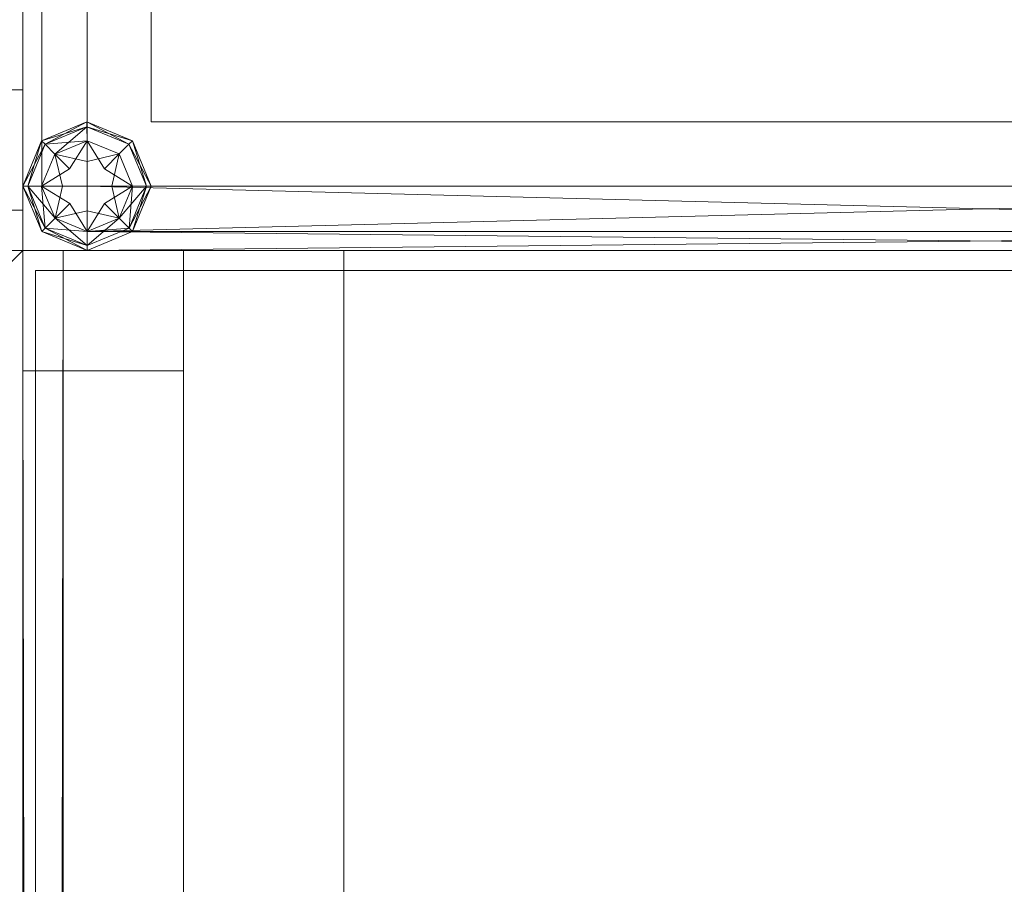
# Model space of a CAD drawing. Header units: inches. Extents: x 813 to 1305, y 19 to 194.
# Tile 674 of 875: x 1301.44 to 1302.97, y 102.74 to 104.09. Entities that reach past the tile are written whole.
import ezdxf

# ---------------------------------------------------------------- set-up
doc = ezdxf.new("R2010")
doc.units = ezdxf.units.IN
doc.header["$MEASUREMENT"] = 0
for name, color, linetype, true_color in [('CET color Grey19', 7, 'Continuous', 0x2f2e34), ('CET color Grey2', 7, 'Continuous', 0x060606), ('CET color Grey98', 7, 'Continuous', 0xfafafa)]:
    doc.layers.add(name, color=color, linetype=linetype, true_color=true_color)
doc.layers.add('CET Default', color=7, linetype='Continuous')

# ---------------------------------------------------------------- blocks, each defined once
blk = doc.blocks.new('*C155')
at = {"layer": 'CET color Grey98', "linetype": 'Continuous', "lineweight": 0}
for points, invisible_edges in [([(0.1181, -0.1181, 29), (84, 0, 28.8819), (0, 0, 28.8819), (0.1181, -0.1181, 29)], 9), ([(0, 0, 28.8819), (84, 0, 28.8819), (84, 0, 27.8681), (0, 0, 28.8819)], 4), ([(0, 0, 28.8819), (84, 0, 27.8681), (0, 0, 27.8681), (0, 0, 28.8819)], 9), ([(0, 0, 27.8681), (84, 0, 27.8681), (83.8819, -0.1181, 27.75), (0, 0, 27.8681)], 4), ([(0.1181, -0.1181, 29), (83.8819, -0.1181, 29), (84, 0, 28.8819), (0.1181, -0.1181, 29)], 4), ([(83.8819, -0.1181, 29), (84, -23.913, 28.8819), (84, 0, 28.8819), (83.8819, -0.1181, 29)], 9), ([(84, 0, 27.8681), (84, -23.913, 27.8681), (83.8819, -23.913, 27.75), (84, 0, 27.8681)], 4), ([(84, 0, 27.8681), (83.8819, -23.913, 27.75), (83.8819, -0.1181, 27.75), (84, 0, 27.8681)], 9), ([(84, 0, 28.8819), (84, -23.913, 28.8819), (84, -23.913, 27.8681), (84, 0, 28.8819)], 4), ([(84, 0, 28.8819), (84, -23.913, 27.8681), (84, 0, 27.8681), (84, 0, 28.8819)], 9), ([(83.8819, -0.1181, 29), (83.8819, -23.913, 29), (84, -23.913, 28.8819), (83.8819, -0.1181, 29)], 4)]:
    blk.add_3dface(points, dxfattribs=dict(at, invisible_edges=invisible_edges))
blk = doc.blocks.new('*C156')
at = {"layer": 'CET Default', "linetype": 'Continuous', "lineweight": 0, "rotation": 359.9999999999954}
blk.add_blockref('*C155', (418.7222, 916.8549), dxfattribs=at)
blk = doc.blocks.new('*C176')
at = {"layer": 'CET color Grey98', "linetype": 'Continuous', "lineweight": 0}
for points, invisible_edges in [([(0, 0.0625, 0.93), (42, 0.0625, 0.93), (42, 0.25, 0.93), (0, 0.0625, 0.93)], 4), ([(0, 0.0625, 0.93), (42, 0.25, 0.93), (0, 0.25, 0.93), (0, 0.0625, 0.93)], 9), ([(0, 0.25, 0.93), (42, 0.25, 0.93), (42, 0.25, 0.5), (0, 0.25, 0.93)], 4), ([(0, 0.25, 0.93), (42, 0.25, 0.5), (0, 0.25, 0.5), (0, 0.25, 0.93)], 9), ([(0, 0.25, 0.5), (42, 0.25, 0.5), (42, 0.0625, 0.5), (0, 0.25, 0.5)], 4), ([(0, 0.25, 0.5), (42, 0.0625, 0.5), (0, 0.0625, 0.5), (0, 0.25, 0.5)], 9), ([(0, 0, 0.8675), (42, 0, 0.8675), (42, 0.0625, 0.93), (0, 0, 0.8675)], 4), ([(0, 0, 0.8675), (42, 0.0625, 0.93), (0, 0.0625, 0.93), (0, 0, 0.8675)], 9), ([(0, 0.0625, 0.5), (42, 0.0625, 0.5), (42, 0, 0.5625), (0, 0.0625, 0.5)], 4), ([(0, 0.0625, 0.5), (42, 0, 0.5625), (0, 0, 0.5625), (0, 0.0625, 0.5)], 9), ([(0, 0, 0.5625), (42, 0, 0.5625), (42, 0, 0.8675), (0, 0, 0.5625)], 4), ([(0, 0, 0.5625), (42, 0, 0.8675), (0, 0, 0.8675), (0, 0, 0.5625)], 9)]:
    blk.add_3dface(points, dxfattribs=dict(at, invisible_edges=invisible_edges))
blk = doc.blocks.new('*C173')
at = {"layer": 'CET Default', "linetype": 'Continuous', "lineweight": 0, "rotation": 359.9999999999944}
blk.add_blockref('*C176', (460.7222, 916.8549), dxfattribs=at)
blk = doc.blocks.new('*C301')
at = {"layer": 'CET color Grey2', "linetype": 'Continuous', "lineweight": 0}
for points, invisible_edges in [([(42, 2.5, 0.5), (40, 2.5, 0.5), (40, 2.5, 49.4213), (42, 2.5, 0.5)], 4), ([(42, 2.5, 0.5), (40, 2.5, 49.4213), (42, 2.5, 49.4213), (42, 2.5, 0.5)], 9), ([(40, 2.5, 0.5), (42, 2.5, 0.5), (42, 0.5, 0.5), (40, 2.5, 0.5)], 4), ([(40, 2.5, 0.5), (42, 0.5, 0.5), (40, 0.5, 0.5), (40, 2.5, 0.5)], 9), ([(40, 0.5, 49.4213), (42, 0.5, 49.4213), (42, 2.5, 49.4213), (40, 0.5, 49.4213)], 4), ([(40, 0.5, 49.4213), (42, 2.5, 49.4213), (40, 2.5, 49.4213), (40, 0.5, 49.4213)], 9), ([(42, 0.5, 0.5), (42, 2.5, 0.5), (42, 2.5, 49.4213), (42, 0.5, 0.5)], 4), ([(42, 0.5, 0.5), (42, 2.5, 49.4213), (42, 0.5, 49.4213), (42, 0.5, 0.5)], 9)]:
    blk.add_3dface(points, dxfattribs=dict(at, invisible_edges=invisible_edges))
at = {"layer": 'CET color Grey98', "linetype": 'Continuous', "lineweight": 0}
for points, invisible_edges in [([(42, 3, 0.5625), (0, 3, 0.5625), (0, 3, 0.8675), (42, 3, 0.5625)], 4), ([(42, 3, 0.5625), (0, 3, 0.8675), (42, 3, 0.8675), (42, 3, 0.5625)], 9), ([(42, 3, 0.8675), (0, 3, 0.8675), (0, 2.9375, 0.93), (42, 3, 0.8675)], 4), ([(42, 3, 0.8675), (0, 2.9375, 0.93), (42, 2.9375, 0.93), (42, 3, 0.8675)], 9), ([(41.8125, 3, 1.1525), (0.1875, 3, 32.9025), (41.8125, 3, 32.9025), (41.8125, 3, 1.1525)], 9), ([(41.8125, 3, 1.1525), (0.1875, 3, 1.1525), (0.1875, 3, 32.9025), (41.8125, 3, 1.1525)], 4), ([(41.8125, 3, 33.1525), (0.1875, 3, 48.9025), (41.8125, 3, 48.9025), (41.8125, 3, 33.1525)], 9), ([(41.8125, 3, 33.1525), (0.1875, 3, 33.1525), (0.1875, 3, 48.9025), (41.8125, 3, 33.1525)], 4), ([(41.8125, 2.75, 1.09), (41.8125, 3, 32.9025), (41.8125, 2.9375, 32.965), (41.8125, 2.75, 1.09)], 13), ([(41.8125, 2.75, 1.09), (41.8125, 3, 1.1525), (41.8125, 3, 32.9025), (41.8125, 2.75, 1.09)], 13), ([(41.8125, 2.75, 1.09), (41.8125, 2.9375, 1.09), (41.8125, 3, 1.1525), (41.8125, 2.75, 1.09)], 4), ([(41.8125, 2.75, 33.09), (41.8125, 3, 48.9025), (41.8125, 2.9375, 48.965), (41.8125, 2.75, 33.09)], 13), ([(41.8125, 2.75, 33.09), (41.8125, 3, 33.1525), (41.8125, 3, 48.9025), (41.8125, 2.75, 33.09)], 13), ([(41.8125, 2.75, 33.09), (41.8125, 2.9375, 33.09), (41.8125, 3, 33.1525), (41.8125, 2.75, 33.09)], 4), ([(-41.9687, 0.0197, 49.5), (41.9688, 0.0197, 49.5), (41.9688, 2.9803, 49.5), (-41.9687, 0.0197, 49.5)], 4), ([(-41.9687, 0.0197, 49.5), (41.9688, 2.9803, 49.5), (-41.9687, 2.9803, 49.5), (-41.9687, 0.0197, 49.5)], 9), ([(-41.9687, 2.9803, 49.5), (41.9688, 2.9803, 49.5), (41.9688, 2.9803, 49.25), (-41.9687, 2.9803, 49.5)], 4), ([(-41.9687, 2.9803, 49.5), (41.9688, 2.9803, 49.25), (-41.9687, 2.9803, 49.25), (-41.9687, 2.9803, 49.5)], 9), ([(-41.9687, 2.9803, 49.25), (41.9688, 2.9803, 49.25), (41.9688, 0.0197, 49.25), (-41.9687, 2.9803, 49.25)], 4), ([(-41.9687, 2.9803, 49.25), (41.9688, 0.0197, 49.25), (-41.9687, 0.0197, 49.25), (-41.9687, 2.9803, 49.25)], 9), ([(42, 2.9375, 0.93), (0, 2.9375, 0.93), (0, 2.75, 0.93), (42, 2.9375, 0.93)], 4), ([(42, 2.9375, 0.93), (0, 2.75, 0.93), (42, 2.75, 0.93), (42, 2.9375, 0.93)], 9), ([(42, 2.75, 0.5), (0, 2.75, 0.5), (0, 2.9375, 0.5), (42, 2.75, 0.5)], 4), ([(42, 2.75, 0.5), (0, 2.9375, 0.5), (42, 2.9375, 0.5), (42, 2.75, 0.5)], 9), ([(41.8125, 2.75, 1.09), (0.1875, 2.9375, 1.09), (41.8125, 2.9375, 1.09), (41.8125, 2.75, 1.09)], 9), ([(41.8125, 2.75, 1.09), (0.1875, 2.75, 1.09), (0.1875, 2.9375, 1.09), (41.8125, 2.75, 1.09)], 4), ([(41.8125, 2.9375, 32.965), (0.1875, 2.75, 32.965), (41.8125, 2.75, 32.965), (41.8125, 2.9375, 32.965)], 9), ([(41.8125, 2.9375, 32.965), (0.1875, 2.9375, 32.965), (0.1875, 2.75, 32.965), (41.8125, 2.9375, 32.965)], 4), ([(41.8125, 2.75, 33.09), (0.1875, 2.9375, 33.09), (41.8125, 2.9375, 33.09), (41.8125, 2.75, 33.09)], 9), ([(41.8125, 2.75, 33.09), (0.1875, 2.75, 33.09), (0.1875, 2.9375, 33.09), (41.8125, 2.75, 33.09)], 4), ([(41.8125, 2.9375, 48.965), (0.1875, 2.75, 48.965), (41.8125, 2.75, 48.965), (41.8125, 2.9375, 48.965)], 9), ([(41.8125, 2.9375, 48.965), (0.1875, 2.9375, 48.965), (0.1875, 2.75, 48.965), (41.8125, 2.9375, 48.965)], 4), ([(41.8125, 2.75, 1.09), (41.8125, 2.9375, 32.965), (41.8125, 2.75, 32.965), (41.8125, 2.75, 1.09)], 9), ([(41.8125, 2.75, 33.09), (41.8125, 2.9375, 48.965), (41.8125, 2.75, 48.965), (41.8125, 2.75, 33.09)], 9), ([(42, 2.75, 0.93), (0, 2.75, 0.93), (0, 2.75, 0.5), (42, 2.75, 0.93)], 4), ([(42, 2.75, 0.93), (0, 2.75, 0.5), (42, 2.75, 0.5), (42, 2.75, 0.93)], 9), ([(41.8125, 2.75, 32.965), (0.1875, 2.75, 1.09), (41.8125, 2.75, 1.09), (41.8125, 2.75, 32.965)], 9), ([(41.8125, 2.75, 32.965), (0.1875, 2.75, 32.965), (0.1875, 2.75, 1.09), (41.8125, 2.75, 32.965)], 4), ([(41.8125, 2.75, 48.965), (0.1875, 2.75, 33.09), (41.8125, 2.75, 33.09), (41.8125, 2.75, 48.965)], 9), ([(41.8125, 2.75, 48.965), (0.1875, 2.75, 48.965), (0.1875, 2.75, 33.09), (41.8125, 2.75, 48.965)], 4)]:
    blk.add_3dface(points, dxfattribs=dict(at, invisible_edges=invisible_edges))
for points in [[(42, 2.9375, 0.5), (0, 2.9375, 0.5), (0, 3, 0.5625), (42, 2.9375, 0.5)], [(42, 2.9375, 0.5), (0, 3, 0.5625), (42, 3, 0.5625), (42, 2.9375, 0.5)], [(41.8125, 2.9375, 1.09), (0.1875, 3, 1.1525), (41.8125, 3, 1.1525), (41.8125, 2.9375, 1.09)], [(41.8125, 2.9375, 1.09), (0.1875, 2.9375, 1.09), (0.1875, 3, 1.1525), (41.8125, 2.9375, 1.09)], [(41.8125, 3, 32.9025), (0.1875, 2.9375, 32.965), (41.8125, 2.9375, 32.965), (41.8125, 3, 32.9025)], [(41.8125, 3, 32.9025), (0.1875, 3, 32.9025), (0.1875, 2.9375, 32.965), (41.8125, 3, 32.9025)], [(41.8125, 2.9375, 33.09), (0.1875, 3, 33.1525), (41.8125, 3, 33.1525), (41.8125, 2.9375, 33.09)], [(41.8125, 2.9375, 33.09), (0.1875, 2.9375, 33.09), (0.1875, 3, 33.1525), (41.8125, 2.9375, 33.09)], [(41.8125, 3, 48.9025), (0.1875, 2.9375, 48.965), (41.8125, 2.9375, 48.965), (41.8125, 3, 48.9025)], [(41.8125, 3, 48.9025), (0.1875, 3, 48.9025), (0.1875, 2.9375, 48.965), (41.8125, 3, 48.9025)]]:
    blk.add_3dface(points, dxfattribs=at)
blk = doc.blocks.new('*C293')
at = {"layer": 'CET Default', "linetype": 'Continuous', "lineweight": 0, "rotation": 89.99999999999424}
blk.add_blockref('*C301', (505.7222, 874.8549), dxfattribs=at)
blk = doc.blocks.new('*C258')
at = {"layer": 'CET color Grey19', "linetype": 'Continuous', "lineweight": 0}
for points, invisible_edges in [([(2.8, 0.2, 0.5), (0.2, 0.2, 0.5), (0.2, 2.8, 0.5), (2.8, 0.2, 0.5)], 4), ([(2.8, 0.2, 0.5), (0.2, 2.8, 0.5), (2.8, 2.8, 0.5), (2.8, 0.2, 0.5)], 9), ([(2.8, 2.8, 49.25), (0.2, 2.8, 49.25), (0.2, 0.2, 49.25), (2.8, 2.8, 49.25)], 4), ([(2.8, 2.8, 49.25), (0.2, 0.2, 49.25), (2.8, 0.2, 49.25), (2.8, 2.8, 49.25)], 9), ([(2.8, 0.2, 0.5), (2.8, 2.8, 0.5), (2.8, 2.8, 49.25), (2.8, 0.2, 0.5)], 4), ([(2.8, 0.2, 0.5), (2.8, 2.8, 49.25), (2.8, 0.2, 49.25), (2.8, 0.2, 0.5)], 9), ([(0.2, 0.2, 0.5), (2.8, 0.2, 0.5), (2.8, 0.2, 49.25), (0.2, 0.2, 0.5)], 4), ([(0.2, 0.2, 0.5), (2.8, 0.2, 49.25), (0.2, 0.2, 49.25), (0.2, 0.2, 0.5)], 9)]:
    blk.add_3dface(points, dxfattribs=dict(at, invisible_edges=invisible_edges))
at = {"layer": 'CET color Grey98', "linetype": 'Continuous', "lineweight": 0}
for points, invisible_edges in [([(2.9, 2.9, 49.5), (0.1, 2.9, 49.5), (0.1, 0.1, 49.5), (2.9, 2.9, 49.5)], 4), ([(2.9, 2.9, 49.5), (0.1, 0.1, 49.5), (2.9, 0.1, 49.5), (2.9, 2.9, 49.5)], 9), ([(0.1, 2.9, 49.25), (2.9, 2.9, 49.25), (0.1, 0.1, 49.25), (0.1, 2.9, 49.25)], 2), ([(0.1, 0.1, 49.25), (2.9, 2.9, 49.25), (2.9, 0.1, 49.25), (0.1, 0.1, 49.25)], 9), ([(2.9, 2.9, 49.35), (0.1, 2.9, 49.35), (0.1, 0.1, 49.35), (2.9, 2.9, 49.35)], 4), ([(2.9, 2.9, 49.35), (0.1, 0.1, 49.35), (2.9, 0.1, 49.35), (2.9, 2.9, 49.35)], 9), ([(0.1, 2.9, 49.25), (2.9, 2.9, 49.25), (0.1, 0.1, 49.25), (0.1, 2.9, 49.25)], 2), ([(0.1, 0.1, 49.25), (2.9, 2.9, 49.25), (2.9, 0.1, 49.25), (0.1, 0.1, 49.25)], 9), ([(3, 2.9, 49.35), (2.9, 2.9, 49.35), (2.9, 0.1, 49.35), (3, 2.9, 49.35)], 4), ([(3, 2.9, 49.35), (2.9, 0.1, 49.35), (3, 0.1, 49.35), (3, 2.9, 49.35)], 9), ([(2.9, 2.9, 49.25), (3, 2.9, 49.25), (2.9, 0.1, 49.25), (2.9, 2.9, 49.25)], 2), ([(2.9, 0.1, 49.25), (3, 2.9, 49.25), (3, 0.1, 49.25), (2.9, 0.1, 49.25)], 9), ([(3, 0.1, 49.35), (3, 2.9, 49.35), (3, 0.1, 49.4), (3, 0.1, 49.35)], 2), ([(3, 0.1, 49.4), (3, 2.9, 49.35), (3, 2.9, 49.4), (3, 0.1, 49.4)], 9), ([(3, 0.1, 49.25), (3, 2.9, 49.25), (3, 0.1, 49.35), (3, 0.1, 49.25)], 2), ([(3, 0.1, 49.35), (3, 2.9, 49.25), (3, 2.9, 49.35), (3, 0.1, 49.35)], 9), ([(2.8998, 0.1924, 49.3118), (2.8999, 0.1708, 49.2794), (2.8345, 0.1652, 49.3118), (2.8998, 0.1924, 49.3118)], 2), ([(2.8499, 0.1499, 49.4206), (2.8998, 0.1924, 49.3882), (2.8345, 0.1652, 49.3882), (2.8499, 0.1499, 49.4206)], 9), ([(2.8998, 0.1924, 49.3618), (2.8999, 0.1708, 49.3294), (2.8345, 0.1652, 49.3618), (2.8998, 0.1924, 49.3618)], 2), ([(2.8499, 0.1499, 49.4706), (2.8998, 0.1924, 49.4382), (2.8345, 0.1652, 49.4382), (2.8499, 0.1499, 49.4706)], 9), ([(2.8999, 0.1708, 49.4206), (2.8998, 0.1924, 49.3882), (2.8499, 0.1499, 49.4206), (2.8999, 0.1708, 49.4206)], 2), ([(2.8999, 0.1708, 49.4706), (2.8998, 0.1924, 49.4382), (2.8499, 0.1499, 49.4706), (2.8999, 0.1708, 49.4706)], 2), ([(2.8345, 0.1652, 49.3118), (2.8999, 0.1708, 49.2794), (2.8499, 0.1499, 49.2794), (2.8345, 0.1652, 49.3118)], 9), ([(2.8345, 0.1652, 49.3618), (2.8999, 0.1708, 49.3294), (2.8499, 0.1499, 49.3294), (2.8345, 0.1652, 49.3618)], 9), ([(2.8999, 0.1384, 49.4423), (2.8999, 0.1708, 49.4206), (2.8728, 0.1271, 49.4423), (2.8999, 0.1384, 49.4423)], 4), ([(2.8999, 0.1384, 49.4923), (2.8999, 0.1708, 49.4706), (2.8728, 0.1271, 49.4923), (2.8999, 0.1384, 49.4923)], 4), ([(2.8999, 0.1708, 49.2794), (2.9271, 0.1272, 49.2577), (2.8999, 0.1384, 49.2577), (2.8999, 0.1708, 49.2794)], 2), ([(2.8999, 0.1708, 49.3294), (2.9271, 0.1272, 49.3077), (2.8999, 0.1384, 49.3077), (2.8999, 0.1708, 49.3294)], 2), ([(2.9652, 0.1654, 49.3882), (3, 0.1002, 49.35), (2.9706, 0.1708, 49.35), (2.9652, 0.1654, 49.3882)], 9), ([(2.9706, 0.1708, 49.35), (2.9924, 0.1001, 49.3118), (2.9652, 0.1654, 49.3118), (2.9706, 0.1708, 49.35)], 9), ([(2.9652, 0.1654, 49.4382), (3, 0.1002, 49.4), (2.9706, 0.1708, 49.4), (2.9652, 0.1654, 49.4382)], 9), ([(2.9706, 0.1708, 49.4), (2.9924, 0.1001, 49.3618), (2.9652, 0.1654, 49.3618), (2.9706, 0.1708, 49.4)], 9), ([(3, 0.1002, 49.35), (2.9924, 0.1001, 49.3118), (2.9706, 0.1708, 49.35), (3, 0.1002, 49.35)], 2), ([(3, 0.1002, 49.4), (2.9924, 0.1001, 49.3618), (2.9706, 0.1708, 49.4), (3, 0.1002, 49.4)], 2), ([(2.8345, 0.1652, 49.3118), (2.8499, 0.1499, 49.2794), (2.8076, 0.0998, 49.3118), (2.8345, 0.1652, 49.3118)], 2), ([(2.8292, 0.0999, 49.4206), (2.8345, 0.1652, 49.3882), (2.8076, 0.0998, 49.3882), (2.8292, 0.0999, 49.4206)], 9), ([(2.8345, 0.1652, 49.3618), (2.8499, 0.1499, 49.3294), (2.8076, 0.0998, 49.3618), (2.8345, 0.1652, 49.3618)], 2), ([(2.8292, 0.0999, 49.4706), (2.8345, 0.1652, 49.4382), (2.8076, 0.0998, 49.4382), (2.8292, 0.0999, 49.4706)], 9), ([(2.8499, 0.1499, 49.4206), (2.8345, 0.1652, 49.3882), (2.8292, 0.0999, 49.4206), (2.8499, 0.1499, 49.4206)], 2), ([(2.8499, 0.1499, 49.4706), (2.8345, 0.1652, 49.4382), (2.8292, 0.0999, 49.4706), (2.8499, 0.1499, 49.4706)], 2), ([(2.9924, 0.1001, 49.3882), (3, 0.1002, 49.35), (2.9652, 0.1654, 49.3882), (2.9924, 0.1001, 49.3882)], 2), ([(2.9924, 0.1001, 49.4382), (3, 0.1002, 49.4), (2.9652, 0.1654, 49.4382), (2.9924, 0.1001, 49.4382)], 2), ([(2.8076, 0.0998, 49.3118), (2.8499, 0.1499, 49.2794), (2.8292, 0.0999, 49.2794), (2.8076, 0.0998, 49.3118)], 9), ([(2.8076, 0.0998, 49.3618), (2.8499, 0.1499, 49.3294), (2.8292, 0.0999, 49.3294), (2.8076, 0.0998, 49.3618)], 9), ([(2.8499, 0.1499, 49.2794), (2.8999, 0.1384, 49.2577), (2.8728, 0.1271, 49.2577), (2.8499, 0.1499, 49.2794)], 2), ([(2.8728, 0.1271, 49.4423), (2.8499, 0.1499, 49.4206), (2.8616, 0.0999, 49.4423), (2.8728, 0.1271, 49.4423)], 4), ([(2.8499, 0.1499, 49.3294), (2.8999, 0.1384, 49.3077), (2.8728, 0.1271, 49.3077), (2.8499, 0.1499, 49.3294)], 2), ([(2.8728, 0.1271, 49.4923), (2.8499, 0.1499, 49.4706), (2.8616, 0.0999, 49.4923), (2.8728, 0.1271, 49.4923)], 4), ([(2.8999, 0.1384, 49.2577), (2.8998, 0.1, 49.25), (2.8728, 0.1271, 49.2577), (2.8999, 0.1384, 49.2577)], 15), ([(2.8998, 0.1, 49.45), (2.8999, 0.1384, 49.4423), (2.8728, 0.1271, 49.4423), (2.8998, 0.1, 49.45)], 15), ([(2.8999, 0.1384, 49.3077), (2.8998, 0.1, 49.3), (2.8728, 0.1271, 49.3077), (2.8999, 0.1384, 49.3077)], 15), ([(2.8998, 0.1, 49.5), (2.8999, 0.1384, 49.4923), (2.8728, 0.1271, 49.4923), (2.8998, 0.1, 49.5)], 15), ([(2.9271, 0.1272, 49.2577), (2.8998, 0.1, 49.25), (2.8999, 0.1384, 49.2577), (2.9271, 0.1272, 49.2577)], 15), ([(2.8998, 0.1, 49.45), (2.9271, 0.1272, 49.4423), (2.8999, 0.1384, 49.4423), (2.8998, 0.1, 49.45)], 15), ([(2.9271, 0.1272, 49.3077), (2.8998, 0.1, 49.3), (2.8999, 0.1384, 49.3077), (2.9271, 0.1272, 49.3077)], 15), ([(2.8998, 0.1, 49.5), (2.9271, 0.1272, 49.4923), (2.8999, 0.1384, 49.4923), (2.8998, 0.1, 49.5)], 15), ([(2.9271, 0.1272, 49.4423), (2.95, 0.1501, 49.4206), (2.8999, 0.1384, 49.4423), (2.9271, 0.1272, 49.4423)], 4), ([(2.9271, 0.1272, 49.4923), (2.95, 0.1501, 49.4706), (2.8999, 0.1384, 49.4923), (2.9271, 0.1272, 49.4923)], 4), ([(2.95, 0.1501, 49.2794), (2.9384, 0.1001, 49.2577), (2.9271, 0.1272, 49.2577), (2.95, 0.1501, 49.2794)], 2), ([(2.95, 0.1501, 49.3294), (2.9384, 0.1001, 49.3077), (2.9271, 0.1272, 49.3077), (2.95, 0.1501, 49.3294)], 2), ([(2.8292, 0.0999, 49.2794), (2.8728, 0.1271, 49.2577), (2.8616, 0.0999, 49.2577), (2.8292, 0.0999, 49.2794)], 2), ([(2.8292, 0.0999, 49.3294), (2.8728, 0.1271, 49.3077), (2.8616, 0.0999, 49.3077), (2.8292, 0.0999, 49.3294)], 2), ([(2.8728, 0.1271, 49.2577), (2.8998, 0.1, 49.25), (2.8616, 0.0999, 49.2577), (2.8728, 0.1271, 49.2577)], 15), ([(2.8998, 0.1, 49.45), (2.8728, 0.1271, 49.4423), (2.8616, 0.0999, 49.4423), (2.8998, 0.1, 49.45)], 15), ([(2.8728, 0.1271, 49.3077), (2.8998, 0.1, 49.3), (2.8616, 0.0999, 49.3077), (2.8728, 0.1271, 49.3077)], 15), ([(2.8998, 0.1, 49.5), (2.8728, 0.1271, 49.4923), (2.8616, 0.0999, 49.4923), (2.8998, 0.1, 49.5)], 15), ([(2.9384, 0.1001, 49.2577), (2.8998, 0.1, 49.25), (2.9271, 0.1272, 49.2577), (2.9384, 0.1001, 49.2577)], 15), ([(2.8998, 0.1, 49.45), (2.9384, 0.1001, 49.4423), (2.9271, 0.1272, 49.4423), (2.8998, 0.1, 49.45)], 15), ([(2.9384, 0.1001, 49.3077), (2.8998, 0.1, 49.3), (2.9271, 0.1272, 49.3077), (2.9384, 0.1001, 49.3077)], 15), ([(2.8998, 0.1, 49.5), (2.9384, 0.1001, 49.4923), (2.9271, 0.1272, 49.4923), (2.8998, 0.1, 49.5)], 15), ([(2.9384, 0.1001, 49.4423), (2.9708, 0.1001, 49.4206), (2.9271, 0.1272, 49.4423), (2.9384, 0.1001, 49.4423)], 4), ([(2.9384, 0.1001, 49.4923), (2.9708, 0.1001, 49.4706), (2.9271, 0.1272, 49.4923), (2.9384, 0.1001, 49.4923)], 4), ([(0.1, 0.0293, 49.4707), (2.9, 0.1, 49.5), (0.1, 0.1, 49.5), (0.1, 0.0293, 49.4707)], 9), ([(0.1, 0.0293, 49.4707), (2.9, 0.0293, 49.4707), (2.9, 0.1, 49.5), (0.1, 0.0293, 49.4707)], 4), ([(0.1, 0.1, 49.25), (2.9, 0.0293, 49.2793), (0.1, 0.0293, 49.2793), (0.1, 0.1, 49.25)], 9), ([(0.1, 0.1, 49.25), (2.9, 0.1, 49.25), (2.9, 0.0293, 49.2793), (0.1, 0.1, 49.25)], 4), ([(2.9, 0.1, 49.35), (0.1, 0.1, 49.35), (0.1, 0, 49.35), (2.9, 0.1, 49.35)], 4), ([(2.9, 0.1, 49.35), (0.1, 0, 49.35), (2.9, 0, 49.35), (2.9, 0.1, 49.35)], 9), ([(0.1, 0.1, 49.25), (2.9, 0.1, 49.25), (0.1, 0, 49.25), (0.1, 0.1, 49.25)], 2), ([(0.1, 0, 49.25), (2.9, 0.1, 49.25), (2.9, 0, 49.25), (0.1, 0, 49.25)], 9), ([(2.8616, 0.0999, 49.4423), (2.8292, 0.0999, 49.4206), (2.8729, 0.0728, 49.4423), (2.8616, 0.0999, 49.4423)], 4), ([(2.8616, 0.0999, 49.4923), (2.8292, 0.0999, 49.4706), (2.8729, 0.0728, 49.4923), (2.8616, 0.0999, 49.4923)], 4), ([(2.85, 0.0499, 49.2794), (2.8616, 0.0999, 49.2577), (2.8729, 0.0728, 49.2577), (2.85, 0.0499, 49.2794)], 2), ([(2.85, 0.0499, 49.3294), (2.8616, 0.0999, 49.3077), (2.8729, 0.0728, 49.3077), (2.85, 0.0499, 49.3294)], 2), ([(2.8616, 0.0999, 49.2577), (2.8998, 0.1, 49.25), (2.8729, 0.0728, 49.2577), (2.8616, 0.0999, 49.2577)], 15), ([(2.8998, 0.1, 49.45), (2.8616, 0.0999, 49.4423), (2.8729, 0.0728, 49.4423), (2.8998, 0.1, 49.45)], 15), ([(2.8616, 0.0999, 49.3077), (2.8998, 0.1, 49.3), (2.8729, 0.0728, 49.3077), (2.8616, 0.0999, 49.3077)], 15), ([(2.8998, 0.1, 49.5), (2.8616, 0.0999, 49.4923), (2.8729, 0.0728, 49.4923), (2.8998, 0.1, 49.5)], 15), ([(2.8729, 0.0728, 49.2577), (2.8998, 0.1, 49.25), (2.9001, 0.0616, 49.2577), (2.8729, 0.0728, 49.2577)], 15), ([(2.8998, 0.1, 49.45), (2.8729, 0.0728, 49.4423), (2.9001, 0.0616, 49.4423), (2.8998, 0.1, 49.45)], 15), ([(2.8729, 0.0728, 49.3077), (2.8998, 0.1, 49.3), (2.9001, 0.0616, 49.3077), (2.8729, 0.0728, 49.3077)], 15), ([(2.8998, 0.1, 49.5), (2.8729, 0.0728, 49.4923), (2.9001, 0.0616, 49.4923), (2.8998, 0.1, 49.5)], 15), ([(2.9272, 0.0729, 49.2577), (2.8998, 0.1, 49.25), (2.9384, 0.1001, 49.2577), (2.9272, 0.0729, 49.2577)], 15), ([(2.8998, 0.1, 49.45), (2.9272, 0.0729, 49.4423), (2.9384, 0.1001, 49.4423), (2.8998, 0.1, 49.45)], 15), ([(2.9272, 0.0729, 49.3077), (2.8998, 0.1, 49.3), (2.9384, 0.1001, 49.3077), (2.9272, 0.0729, 49.3077)], 15), ([(2.8998, 0.1, 49.5), (2.9272, 0.0729, 49.4923), (2.9384, 0.1001, 49.4923), (2.8998, 0.1, 49.5)], 15), ([(2.9001, 0.0616, 49.2577), (2.8998, 0.1, 49.25), (2.9272, 0.0729, 49.2577), (2.9001, 0.0616, 49.2577)], 15), ([(2.8998, 0.1, 49.45), (2.9001, 0.0616, 49.4423), (2.9272, 0.0729, 49.4423), (2.8998, 0.1, 49.45)], 15), ([(2.9001, 0.0616, 49.3077), (2.8998, 0.1, 49.3), (2.9272, 0.0729, 49.3077), (2.9001, 0.0616, 49.3077)], 15), ([(2.8998, 0.1, 49.5), (2.9001, 0.0616, 49.4923), (2.9272, 0.0729, 49.4923), (2.8998, 0.1, 49.5)], 15), ([(2.9, 0.1, 49.35), (2.9, 0, 49.35), (2.9707, 0.0293, 49.35), (2.9, 0.1, 49.35)], 4), ([(2.9, 0.1, 49.35), (2.9707, 0.0293, 49.35), (3, 0.1, 49.35), (2.9, 0.1, 49.35)], 9), ([(2.9, 0, 49.25), (2.9, 0.1, 49.25), (2.9707, 0.0293, 49.25), (2.9, 0, 49.25)], 2), ([(2.9707, 0.0293, 49.25), (2.9, 0.1, 49.25), (3, 0.1, 49.25), (2.9707, 0.0293, 49.25)], 9), ([(2.9708, 0.1001, 49.2794), (2.9272, 0.0729, 49.2577), (2.9384, 0.1001, 49.2577), (2.9708, 0.1001, 49.2794)], 2), ([(2.9272, 0.0729, 49.4423), (2.9501, 0.05, 49.4206), (2.9384, 0.1001, 49.4423), (2.9272, 0.0729, 49.4423)], 4), ([(2.9708, 0.1001, 49.3294), (2.9272, 0.0729, 49.3077), (2.9384, 0.1001, 49.3077), (2.9708, 0.1001, 49.3294)], 2), ([(2.9272, 0.0729, 49.4923), (2.9501, 0.05, 49.4706), (2.9384, 0.1001, 49.4923), (2.9272, 0.0729, 49.4923)], 4), ([(3, 0.1, 49.35), (2.9707, 0.0293, 49.4), (2.9707, 0.0293, 49.35), (3, 0.1, 49.35)], 9), ([(3, 0.1, 49.35), (3, 0.1, 49.4), (2.9707, 0.0293, 49.4), (3, 0.1, 49.35)], 4), ([(3, 0.1, 49.25), (2.9707, 0.0293, 49.35), (2.9707, 0.0293, 49.25), (3, 0.1, 49.25)], 9), ([(3, 0.1, 49.25), (3, 0.1, 49.35), (2.9707, 0.0293, 49.35), (3, 0.1, 49.25)], 4), ([(2.8729, 0.0728, 49.4423), (2.85, 0.0499, 49.4206), (2.9001, 0.0616, 49.4423), (2.8729, 0.0728, 49.4423)], 4), ([(2.8729, 0.0728, 49.4923), (2.85, 0.0499, 49.4706), (2.9001, 0.0616, 49.4923), (2.8729, 0.0728, 49.4923)], 4), ([(2.9001, 0.0292, 49.2794), (2.8729, 0.0728, 49.2577), (2.9001, 0.0616, 49.2577), (2.9001, 0.0292, 49.2794)], 2), ([(2.9001, 0.0292, 49.3294), (2.8729, 0.0728, 49.3077), (2.9001, 0.0616, 49.3077), (2.9001, 0.0292, 49.3294)], 2), ([(2.9501, 0.05, 49.2794), (2.9001, 0.0616, 49.2577), (2.9272, 0.0729, 49.2577), (2.9501, 0.05, 49.2794)], 2), ([(2.9001, 0.0616, 49.4423), (2.9001, 0.0292, 49.4206), (2.9272, 0.0729, 49.4423), (2.9001, 0.0616, 49.4423)], 4), ([(2.9501, 0.05, 49.3294), (2.9001, 0.0616, 49.3077), (2.9272, 0.0729, 49.3077), (2.9501, 0.05, 49.3294)], 2), ([(2.9001, 0.0616, 49.4923), (2.9001, 0.0292, 49.4706), (2.9272, 0.0729, 49.4923), (2.9001, 0.0616, 49.4923)], 4), ([(2.8348, 0.0345, 49.3118), (2.85, 0.0499, 49.2794), (2.9002, 0.0076, 49.3118), (2.8348, 0.0345, 49.3118)], 2), ([(2.85, 0.0499, 49.4206), (2.8348, 0.0345, 49.3882), (2.9001, 0.0292, 49.4206), (2.85, 0.0499, 49.4206)], 2), ([(2.8348, 0.0345, 49.3618), (2.85, 0.0499, 49.3294), (2.9002, 0.0076, 49.3618), (2.8348, 0.0345, 49.3618)], 2), ([(2.85, 0.0499, 49.4706), (2.8348, 0.0345, 49.4382), (2.9001, 0.0292, 49.4706), (2.85, 0.0499, 49.4706)], 2), ([(2.9002, 0.0076, 49.3118), (2.85, 0.0499, 49.2794), (2.9001, 0.0292, 49.2794), (2.9002, 0.0076, 49.3118)], 9), ([(2.9002, 0.0076, 49.3618), (2.85, 0.0499, 49.3294), (2.9001, 0.0292, 49.3294), (2.9002, 0.0076, 49.3618)], 9), ([(2.9001, 0.0292, 49.4206), (2.8348, 0.0345, 49.3882), (2.9002, 0.0076, 49.3882), (2.9001, 0.0292, 49.4206)], 9), ([(2.9001, 0.0292, 49.4706), (2.8348, 0.0345, 49.4382), (2.9002, 0.0076, 49.4382), (2.9001, 0.0292, 49.4706)], 9), ([(0.1, 0, 49.4), (2.9, 0.0293, 49.4707), (0.1, 0.0293, 49.4707), (0.1, 0, 49.4)], 9), ([(0.1, 0, 49.4), (2.9, 0, 49.4), (2.9, 0.0293, 49.4707), (0.1, 0, 49.4)], 4), ([(0.1, 0.0293, 49.2793), (2.9, 0, 49.35), (0.1, 0, 49.35), (0.1, 0.0293, 49.2793)], 9), ([(0.1, 0.0293, 49.2793), (2.9, 0.0293, 49.2793), (2.9, 0, 49.35), (0.1, 0.0293, 49.2793)], 4), ([(2.9707, 0.0293, 49.35), (2.9, 0, 49.4), (2.9, 0, 49.35), (2.9707, 0.0293, 49.35)], 9), ([(2.9707, 0.0293, 49.35), (2.9707, 0.0293, 49.4), (2.9, 0, 49.4), (2.9707, 0.0293, 49.35)], 4), ([(2.9707, 0.0293, 49.25), (2.9, 0, 49.35), (2.9, 0, 49.25), (2.9707, 0.0293, 49.25)], 9), ([(2.9707, 0.0293, 49.25), (2.9707, 0.0293, 49.35), (2.9, 0, 49.35), (2.9707, 0.0293, 49.25)], 4), ([(2.9, 0, 49.35), (2.9, 0, 49.4), (0.1, 0, 49.4), (2.9, 0, 49.35)], 4), ([(2.9, 0, 49.35), (0.1, 0, 49.4), (0.1, 0, 49.35), (2.9, 0, 49.35)], 9), ([(2.9, 0, 49.25), (2.9, 0, 49.35), (0.1, 0, 49.35), (2.9, 0, 49.25)], 4), ([(2.9, 0, 49.25), (0.1, 0, 49.35), (0.1, 0, 49.25), (2.9, 0, 49.25)], 9)]:
    blk.add_3dface(points, dxfattribs=dict(at, invisible_edges=invisible_edges))
for points in [[(2.9707, 0.1, 49.4707), (2.9, 2.9, 49.5), (2.9, 0.1, 49.5), (2.9707, 0.1, 49.4707)], [(2.9707, 0.1, 49.4707), (2.9707, 2.9, 49.4707), (2.9, 2.9, 49.5), (2.9707, 0.1, 49.4707)], [(2.9, 0.1, 49.25), (2.9707, 2.9, 49.2793), (2.9707, 0.1, 49.2793), (2.9, 0.1, 49.25)], [(2.9, 0.1, 49.25), (2.9, 2.9, 49.25), (2.9707, 2.9, 49.2793), (2.9, 0.1, 49.25)], [(3, 0.1, 49.4), (2.9707, 2.9, 49.4707), (2.9707, 0.1, 49.4707), (3, 0.1, 49.4)], [(3, 0.1, 49.4), (3, 2.9, 49.4), (2.9707, 2.9, 49.4707), (3, 0.1, 49.4)], [(2.9707, 0.1, 49.2793), (3, 2.9, 49.35), (3, 0.1, 49.35), (2.9707, 0.1, 49.2793)], [(2.9707, 0.1, 49.2793), (2.9707, 2.9, 49.2793), (3, 2.9, 49.35), (2.9707, 0.1, 49.2793)], [(2.8345, 0.1652, 49.3882), (2.8998, 0.2, 49.35), (2.8292, 0.1706, 49.35), (2.8345, 0.1652, 49.3882)], [(2.8998, 0.2, 49.35), (2.8998, 0.1924, 49.3118), (2.8292, 0.1706, 49.35), (2.8998, 0.2, 49.35)], [(2.8345, 0.1652, 49.4382), (2.8998, 0.2, 49.4), (2.8292, 0.1706, 49.4), (2.8345, 0.1652, 49.4382)], [(2.8998, 0.2, 49.4), (2.8998, 0.1924, 49.3618), (2.8292, 0.1706, 49.4), (2.8998, 0.2, 49.4)], [(2.8998, 0.1924, 49.3882), (2.8998, 0.2, 49.35), (2.8345, 0.1652, 49.3882), (2.8998, 0.1924, 49.3882)], [(2.8998, 0.1924, 49.4382), (2.8998, 0.2, 49.4), (2.8345, 0.1652, 49.4382), (2.8998, 0.1924, 49.4382)], [(2.8998, 0.1924, 49.3882), (2.9706, 0.1708, 49.35), (2.8998, 0.2, 49.35), (2.8998, 0.1924, 49.3882)], [(2.9706, 0.1708, 49.35), (2.9652, 0.1654, 49.3118), (2.8998, 0.2, 49.35), (2.9706, 0.1708, 49.35)], [(2.8998, 0.2, 49.35), (2.9652, 0.1654, 49.3118), (2.8998, 0.1924, 49.3118), (2.8998, 0.2, 49.35)], [(2.8998, 0.1924, 49.4382), (2.9706, 0.1708, 49.4), (2.8998, 0.2, 49.4), (2.8998, 0.1924, 49.4382)], [(2.9706, 0.1708, 49.4), (2.9652, 0.1654, 49.3618), (2.8998, 0.2, 49.4), (2.9706, 0.1708, 49.4)], [(2.8998, 0.2, 49.4), (2.9652, 0.1654, 49.3618), (2.8998, 0.1924, 49.3618), (2.8998, 0.2, 49.4)], [(2.8292, 0.1706, 49.35), (2.8998, 0.1924, 49.3118), (2.8345, 0.1652, 49.3118), (2.8292, 0.1706, 49.35)], [(2.8292, 0.1706, 49.4), (2.8998, 0.1924, 49.3618), (2.8345, 0.1652, 49.3618), (2.8292, 0.1706, 49.4)], [(2.9652, 0.1654, 49.3118), (2.95, 0.1501, 49.2794), (2.8998, 0.1924, 49.3118), (2.9652, 0.1654, 49.3118)], [(2.8998, 0.1924, 49.3118), (2.95, 0.1501, 49.2794), (2.8999, 0.1708, 49.2794), (2.8998, 0.1924, 49.3118)], [(2.8999, 0.1708, 49.4206), (2.9652, 0.1654, 49.3882), (2.8998, 0.1924, 49.3882), (2.8999, 0.1708, 49.4206)], [(2.9652, 0.1654, 49.3882), (2.9706, 0.1708, 49.35), (2.8998, 0.1924, 49.3882), (2.9652, 0.1654, 49.3882)], [(2.9652, 0.1654, 49.3618), (2.95, 0.1501, 49.3294), (2.8998, 0.1924, 49.3618), (2.9652, 0.1654, 49.3618)], [(2.8998, 0.1924, 49.3618), (2.95, 0.1501, 49.3294), (2.8999, 0.1708, 49.3294), (2.8998, 0.1924, 49.3618)], [(2.8999, 0.1708, 49.4706), (2.9652, 0.1654, 49.4382), (2.8998, 0.1924, 49.4382), (2.8999, 0.1708, 49.4706)], [(2.9652, 0.1654, 49.4382), (2.9706, 0.1708, 49.4), (2.8998, 0.1924, 49.4382), (2.9652, 0.1654, 49.4382)], [(2.8292, 0.1706, 49.35), (2.8345, 0.1652, 49.3118), (2.8, 0.0998, 49.35), (2.8292, 0.1706, 49.35)], [(2.8076, 0.0998, 49.3882), (2.8292, 0.1706, 49.35), (2.8, 0.0998, 49.35), (2.8076, 0.0998, 49.3882)], [(2.8292, 0.1706, 49.4), (2.8345, 0.1652, 49.3618), (2.8, 0.0998, 49.4), (2.8292, 0.1706, 49.4)], [(2.8076, 0.0998, 49.4382), (2.8292, 0.1706, 49.4), (2.8, 0.0998, 49.4), (2.8076, 0.0998, 49.4382)], [(2.8345, 0.1652, 49.3882), (2.8292, 0.1706, 49.35), (2.8076, 0.0998, 49.3882), (2.8345, 0.1652, 49.3882)], [(2.8345, 0.1652, 49.4382), (2.8292, 0.1706, 49.4), (2.8076, 0.0998, 49.4382), (2.8345, 0.1652, 49.4382)], [(2.8999, 0.1708, 49.2794), (2.8999, 0.1384, 49.2577), (2.8499, 0.1499, 49.2794), (2.8999, 0.1708, 49.2794)], [(2.8728, 0.1271, 49.4423), (2.8999, 0.1708, 49.4206), (2.8499, 0.1499, 49.4206), (2.8728, 0.1271, 49.4423)], [(2.8999, 0.1708, 49.3294), (2.8999, 0.1384, 49.3077), (2.8499, 0.1499, 49.3294), (2.8999, 0.1708, 49.3294)], [(2.8728, 0.1271, 49.4923), (2.8999, 0.1708, 49.4706), (2.8499, 0.1499, 49.4706), (2.8728, 0.1271, 49.4923)], [(2.95, 0.1501, 49.2794), (2.9271, 0.1272, 49.2577), (2.8999, 0.1708, 49.2794), (2.95, 0.1501, 49.2794)], [(2.8999, 0.1384, 49.4423), (2.95, 0.1501, 49.4206), (2.8999, 0.1708, 49.4206), (2.8999, 0.1384, 49.4423)], [(2.95, 0.1501, 49.4206), (2.9652, 0.1654, 49.3882), (2.8999, 0.1708, 49.4206), (2.95, 0.1501, 49.4206)], [(2.95, 0.1501, 49.3294), (2.9271, 0.1272, 49.3077), (2.8999, 0.1708, 49.3294), (2.95, 0.1501, 49.3294)], [(2.8999, 0.1384, 49.4923), (2.95, 0.1501, 49.4706), (2.8999, 0.1708, 49.4706), (2.8999, 0.1384, 49.4923)], [(2.95, 0.1501, 49.4706), (2.9652, 0.1654, 49.4382), (2.8999, 0.1708, 49.4706), (2.95, 0.1501, 49.4706)], [(2.8, 0.0998, 49.35), (2.8345, 0.1652, 49.3118), (2.8076, 0.0998, 49.3118), (2.8, 0.0998, 49.35)], [(2.8, 0.0998, 49.4), (2.8345, 0.1652, 49.3618), (2.8076, 0.0998, 49.3618), (2.8, 0.0998, 49.4)], [(2.9652, 0.1654, 49.3118), (2.9708, 0.1001, 49.2794), (2.95, 0.1501, 49.2794), (2.9652, 0.1654, 49.3118)], [(2.95, 0.1501, 49.4206), (2.9924, 0.1001, 49.3882), (2.9652, 0.1654, 49.3882), (2.95, 0.1501, 49.4206)], [(2.9652, 0.1654, 49.3618), (2.9708, 0.1001, 49.3294), (2.95, 0.1501, 49.3294), (2.9652, 0.1654, 49.3618)], [(2.95, 0.1501, 49.4706), (2.9924, 0.1001, 49.4382), (2.9652, 0.1654, 49.4382), (2.95, 0.1501, 49.4706)], [(2.9924, 0.1001, 49.3118), (2.9708, 0.1001, 49.2794), (2.9652, 0.1654, 49.3118), (2.9924, 0.1001, 49.3118)], [(2.9924, 0.1001, 49.3618), (2.9708, 0.1001, 49.3294), (2.9652, 0.1654, 49.3618), (2.9924, 0.1001, 49.3618)], [(2.8499, 0.1499, 49.2794), (2.8728, 0.1271, 49.2577), (2.8292, 0.0999, 49.2794), (2.8499, 0.1499, 49.2794)], [(2.8616, 0.0999, 49.4423), (2.8499, 0.1499, 49.4206), (2.8292, 0.0999, 49.4206), (2.8616, 0.0999, 49.4423)], [(2.8499, 0.1499, 49.3294), (2.8728, 0.1271, 49.3077), (2.8292, 0.0999, 49.3294), (2.8499, 0.1499, 49.3294)], [(2.8616, 0.0999, 49.4923), (2.8499, 0.1499, 49.4706), (2.8292, 0.0999, 49.4706), (2.8616, 0.0999, 49.4923)], [(2.9271, 0.1272, 49.4423), (2.9708, 0.1001, 49.4206), (2.95, 0.1501, 49.4206), (2.9271, 0.1272, 49.4423)], [(2.9271, 0.1272, 49.4923), (2.9708, 0.1001, 49.4706), (2.95, 0.1501, 49.4706), (2.9271, 0.1272, 49.4923)], [(2.9708, 0.1001, 49.2794), (2.9384, 0.1001, 49.2577), (2.95, 0.1501, 49.2794), (2.9708, 0.1001, 49.2794)], [(2.9708, 0.1001, 49.3294), (2.9384, 0.1001, 49.3077), (2.95, 0.1501, 49.3294), (2.9708, 0.1001, 49.3294)], [(2.9708, 0.1001, 49.4206), (2.9924, 0.1001, 49.3882), (2.95, 0.1501, 49.4206), (2.9708, 0.1001, 49.4206)], [(2.9708, 0.1001, 49.4706), (2.9924, 0.1001, 49.4382), (2.95, 0.1501, 49.4706), (2.9708, 0.1001, 49.4706)], [(2.8076, 0.0998, 49.3882), (2.8, 0.0998, 49.35), (2.8348, 0.0345, 49.3882), (2.8076, 0.0998, 49.3882)], [(2.8348, 0.0345, 49.3882), (2.8, 0.0998, 49.35), (2.8294, 0.0292, 49.35), (2.8348, 0.0345, 49.3882)], [(2.8, 0.0998, 49.35), (2.8076, 0.0998, 49.3118), (2.8294, 0.0292, 49.35), (2.8, 0.0998, 49.35)], [(2.8076, 0.0998, 49.4382), (2.8, 0.0998, 49.4), (2.8348, 0.0345, 49.4382), (2.8076, 0.0998, 49.4382)], [(2.8348, 0.0345, 49.4382), (2.8, 0.0998, 49.4), (2.8294, 0.0292, 49.4), (2.8348, 0.0345, 49.4382)], [(2.8, 0.0998, 49.4), (2.8076, 0.0998, 49.3618), (2.8294, 0.0292, 49.4), (2.8, 0.0998, 49.4)], [(2.8076, 0.0998, 49.3118), (2.8292, 0.0999, 49.2794), (2.8348, 0.0345, 49.3118), (2.8076, 0.0998, 49.3118)], [(2.8292, 0.0999, 49.4206), (2.8076, 0.0998, 49.3882), (2.85, 0.0499, 49.4206), (2.8292, 0.0999, 49.4206)], [(2.8076, 0.0998, 49.3618), (2.8292, 0.0999, 49.3294), (2.8348, 0.0345, 49.3618), (2.8076, 0.0998, 49.3618)], [(2.8292, 0.0999, 49.4706), (2.8076, 0.0998, 49.4382), (2.85, 0.0499, 49.4706), (2.8292, 0.0999, 49.4706)], [(2.85, 0.0499, 49.4206), (2.8076, 0.0998, 49.3882), (2.8348, 0.0345, 49.3882), (2.85, 0.0499, 49.4206)], [(2.8294, 0.0292, 49.35), (2.8076, 0.0998, 49.3118), (2.8348, 0.0345, 49.3118), (2.8294, 0.0292, 49.35)], [(2.85, 0.0499, 49.4706), (2.8076, 0.0998, 49.4382), (2.8348, 0.0345, 49.4382), (2.85, 0.0499, 49.4706)], [(2.8294, 0.0292, 49.4), (2.8076, 0.0998, 49.3618), (2.8348, 0.0345, 49.3618), (2.8294, 0.0292, 49.4)], [(2.8348, 0.0345, 49.3118), (2.8292, 0.0999, 49.2794), (2.85, 0.0499, 49.2794), (2.8348, 0.0345, 49.3118)], [(2.8292, 0.0999, 49.2794), (2.8616, 0.0999, 49.2577), (2.85, 0.0499, 49.2794), (2.8292, 0.0999, 49.2794)], [(2.8729, 0.0728, 49.4423), (2.8292, 0.0999, 49.4206), (2.85, 0.0499, 49.4206), (2.8729, 0.0728, 49.4423)], [(2.8348, 0.0345, 49.3618), (2.8292, 0.0999, 49.3294), (2.85, 0.0499, 49.3294), (2.8348, 0.0345, 49.3618)], [(2.8292, 0.0999, 49.3294), (2.8616, 0.0999, 49.3077), (2.85, 0.0499, 49.3294), (2.8292, 0.0999, 49.3294)], [(2.8729, 0.0728, 49.4923), (2.8292, 0.0999, 49.4706), (2.85, 0.0499, 49.4706), (2.8729, 0.0728, 49.4923)], [(2.9501, 0.05, 49.2794), (2.9272, 0.0729, 49.2577), (2.9708, 0.1001, 49.2794), (2.9501, 0.05, 49.2794)], [(2.9501, 0.05, 49.3294), (2.9272, 0.0729, 49.3077), (2.9708, 0.1001, 49.3294), (2.9501, 0.05, 49.3294)], [(2.9384, 0.1001, 49.4423), (2.9501, 0.05, 49.4206), (2.9708, 0.1001, 49.4206), (2.9384, 0.1001, 49.4423)], [(2.9384, 0.1001, 49.4923), (2.9501, 0.05, 49.4706), (2.9708, 0.1001, 49.4706), (2.9384, 0.1001, 49.4923)], [(2.9654, 0.0348, 49.3118), (2.9501, 0.05, 49.2794), (2.9924, 0.1001, 49.3118), (2.9654, 0.0348, 49.3118)], [(2.9924, 0.1001, 49.3118), (2.9501, 0.05, 49.2794), (2.9708, 0.1001, 49.2794), (2.9924, 0.1001, 49.3118)], [(2.9501, 0.05, 49.4206), (2.9654, 0.0348, 49.3882), (2.9708, 0.1001, 49.4206), (2.9501, 0.05, 49.4206)], [(2.9654, 0.0348, 49.3618), (2.9501, 0.05, 49.3294), (2.9924, 0.1001, 49.3618), (2.9654, 0.0348, 49.3618)], [(2.9924, 0.1001, 49.3618), (2.9501, 0.05, 49.3294), (2.9708, 0.1001, 49.3294), (2.9924, 0.1001, 49.3618)], [(2.9501, 0.05, 49.4706), (2.9654, 0.0348, 49.4382), (2.9708, 0.1001, 49.4706), (2.9501, 0.05, 49.4706)], [(2.9708, 0.0294, 49.35), (2.9654, 0.0348, 49.3118), (3, 0.1002, 49.35), (2.9708, 0.0294, 49.35)], [(3, 0.1002, 49.35), (2.9654, 0.0348, 49.3118), (2.9924, 0.1001, 49.3118), (3, 0.1002, 49.35)], [(2.9708, 0.0294, 49.4), (2.9654, 0.0348, 49.3618), (3, 0.1002, 49.4), (2.9708, 0.0294, 49.4)], [(3, 0.1002, 49.4), (2.9654, 0.0348, 49.3618), (2.9924, 0.1001, 49.3618), (3, 0.1002, 49.4)], [(2.9708, 0.1001, 49.4206), (2.9654, 0.0348, 49.3882), (2.9924, 0.1001, 49.3882), (2.9708, 0.1001, 49.4206)], [(2.9654, 0.0348, 49.3882), (2.9708, 0.0294, 49.35), (2.9924, 0.1001, 49.3882), (2.9654, 0.0348, 49.3882)], [(2.9708, 0.1001, 49.4706), (2.9654, 0.0348, 49.4382), (2.9924, 0.1001, 49.4382), (2.9708, 0.1001, 49.4706)], [(2.9654, 0.0348, 49.4382), (2.9708, 0.0294, 49.4), (2.9924, 0.1001, 49.4382), (2.9654, 0.0348, 49.4382)], [(2.9924, 0.1001, 49.3882), (2.9708, 0.0294, 49.35), (3, 0.1002, 49.35), (2.9924, 0.1001, 49.3882)], [(2.9924, 0.1001, 49.4382), (2.9708, 0.0294, 49.4), (3, 0.1002, 49.4), (2.9924, 0.1001, 49.4382)], [(2.85, 0.0499, 49.2794), (2.8729, 0.0728, 49.2577), (2.9001, 0.0292, 49.2794), (2.85, 0.0499, 49.2794)], [(2.85, 0.0499, 49.3294), (2.8729, 0.0728, 49.3077), (2.9001, 0.0292, 49.3294), (2.85, 0.0499, 49.3294)], [(2.9001, 0.0616, 49.4423), (2.85, 0.0499, 49.4206), (2.9001, 0.0292, 49.4206), (2.9001, 0.0616, 49.4423)], [(2.9001, 0.0616, 49.4923), (2.85, 0.0499, 49.4706), (2.9001, 0.0292, 49.4706), (2.9001, 0.0616, 49.4923)], [(2.9272, 0.0729, 49.4423), (2.9001, 0.0292, 49.4206), (2.9501, 0.05, 49.4206), (2.9272, 0.0729, 49.4423)], [(2.9272, 0.0729, 49.4923), (2.9001, 0.0292, 49.4706), (2.9501, 0.05, 49.4706), (2.9272, 0.0729, 49.4923)], [(2.9001, 0.0292, 49.2794), (2.9001, 0.0616, 49.2577), (2.9501, 0.05, 49.2794), (2.9001, 0.0292, 49.2794)], [(2.9001, 0.0292, 49.3294), (2.9001, 0.0616, 49.3077), (2.9501, 0.05, 49.3294), (2.9001, 0.0292, 49.3294)], [(2.9654, 0.0348, 49.3118), (2.9001, 0.0292, 49.2794), (2.9501, 0.05, 49.2794), (2.9654, 0.0348, 49.3118)], [(2.9001, 0.0292, 49.4206), (2.9002, 0.0076, 49.3882), (2.9501, 0.05, 49.4206), (2.9001, 0.0292, 49.4206)], [(2.9654, 0.0348, 49.3618), (2.9001, 0.0292, 49.3294), (2.9501, 0.05, 49.3294), (2.9654, 0.0348, 49.3618)], [(2.9001, 0.0292, 49.4706), (2.9002, 0.0076, 49.4382), (2.9501, 0.05, 49.4706), (2.9001, 0.0292, 49.4706)], [(2.9501, 0.05, 49.4206), (2.9002, 0.0076, 49.3882), (2.9654, 0.0348, 49.3882), (2.9501, 0.05, 49.4206)], [(2.9501, 0.05, 49.4706), (2.9002, 0.0076, 49.4382), (2.9654, 0.0348, 49.4382), (2.9501, 0.05, 49.4706)], [(2.8348, 0.0345, 49.3882), (2.8294, 0.0292, 49.35), (2.9002, 0.0076, 49.3882), (2.8348, 0.0345, 49.3882)], [(2.8294, 0.0292, 49.35), (2.8348, 0.0345, 49.3118), (2.9002, 0, 49.35), (2.8294, 0.0292, 49.35)], [(2.8348, 0.0345, 49.4382), (2.8294, 0.0292, 49.4), (2.9002, 0.0076, 49.4382), (2.8348, 0.0345, 49.4382)], [(2.8294, 0.0292, 49.4), (2.8348, 0.0345, 49.3618), (2.9002, 0, 49.4), (2.8294, 0.0292, 49.4)], [(2.9002, 0, 49.35), (2.8348, 0.0345, 49.3118), (2.9002, 0.0076, 49.3118), (2.9002, 0, 49.35)], [(2.9002, 0, 49.4), (2.8348, 0.0345, 49.3618), (2.9002, 0.0076, 49.3618), (2.9002, 0, 49.4)], [(2.9002, 0.0076, 49.3118), (2.9001, 0.0292, 49.2794), (2.9654, 0.0348, 49.3118), (2.9002, 0.0076, 49.3118)], [(2.9002, 0.0076, 49.3618), (2.9001, 0.0292, 49.3294), (2.9654, 0.0348, 49.3618), (2.9002, 0.0076, 49.3618)], [(2.9002, 0.0076, 49.3882), (2.9002, 0, 49.35), (2.9654, 0.0348, 49.3882), (2.9002, 0.0076, 49.3882)], [(2.9654, 0.0348, 49.3882), (2.9002, 0, 49.35), (2.9708, 0.0294, 49.35), (2.9654, 0.0348, 49.3882)], [(2.9708, 0.0294, 49.35), (2.9002, 0.0076, 49.3118), (2.9654, 0.0348, 49.3118), (2.9708, 0.0294, 49.35)], [(2.9002, 0.0076, 49.4382), (2.9002, 0, 49.4), (2.9654, 0.0348, 49.4382), (2.9002, 0.0076, 49.4382)], [(2.9654, 0.0348, 49.4382), (2.9002, 0, 49.4), (2.9708, 0.0294, 49.4), (2.9654, 0.0348, 49.4382)], [(2.9708, 0.0294, 49.4), (2.9002, 0.0076, 49.3618), (2.9654, 0.0348, 49.3618), (2.9708, 0.0294, 49.4)], [(2.9002, 0.0076, 49.3882), (2.8294, 0.0292, 49.35), (2.9002, 0, 49.35), (2.9002, 0.0076, 49.3882)], [(2.9002, 0.0076, 49.4382), (2.8294, 0.0292, 49.4), (2.9002, 0, 49.4), (2.9002, 0.0076, 49.4382)], [(2.9002, 0, 49.35), (2.9002, 0.0076, 49.3118), (2.9708, 0.0294, 49.35), (2.9002, 0, 49.35)], [(2.9002, 0, 49.4), (2.9002, 0.0076, 49.3618), (2.9708, 0.0294, 49.4), (2.9002, 0, 49.4)]]:
    blk.add_3dface(points, dxfattribs=at)
blk = doc.blocks.new('*C259')
at = {"layer": 'CET Default', "linetype": 'Continuous', "lineweight": 0, "rotation": 269.9999999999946}
blk.add_blockref('*C258', (502.7222, 919.8549), dxfattribs=at)

msp = doc.modelspace()

# ---------------------------------------------------------------- block references
at = {"layer": 'CET Default', "linetype": 'Continuous', "lineweight": 0}
for name in ['*C173', '*C259', '*C156', '*C293']:
    msp.add_blockref(name, (798.7199, -813.1289), dxfattribs=at)

doc.saveas('drawing.dxf')
